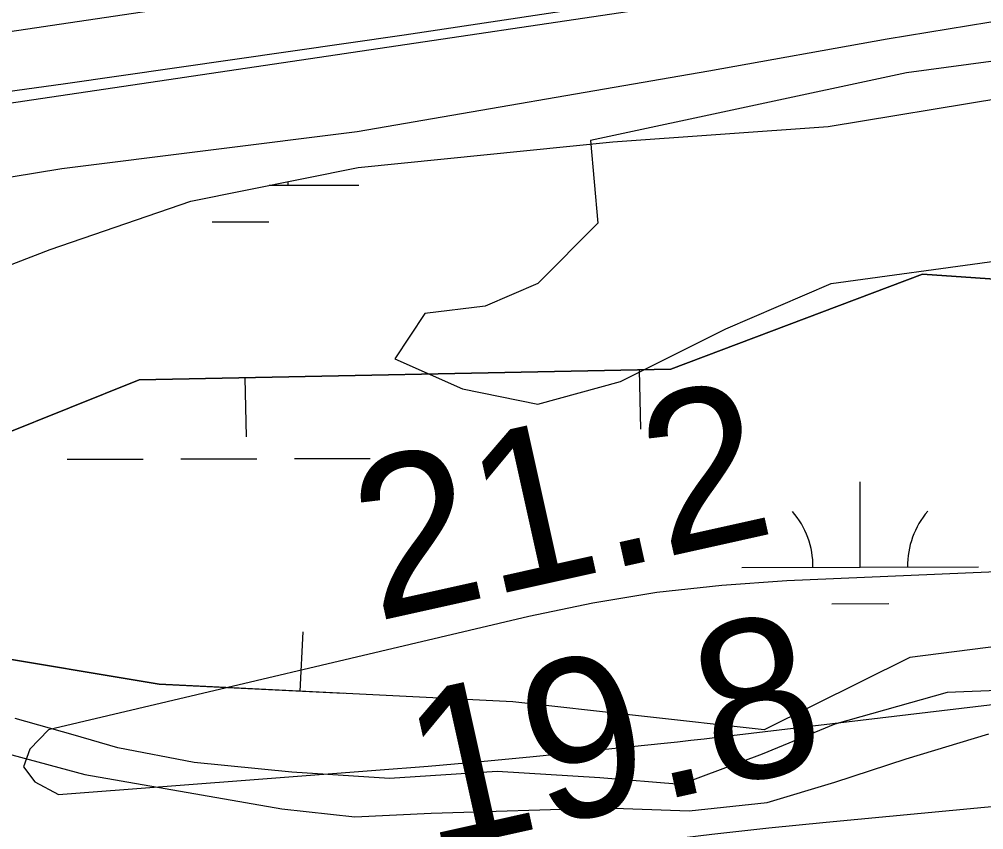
# Model space of a CAD drawing. Extents: x 3355677 to 3393573, y 612928 to 638357.
# Drawn here: x 3362342.3 to 3362749.7, y 624777.8 to 625120 of the extents above; entities that cross this region are included whole.
import ezdxf

# ---------------------------------------------------------------- set-up
doc = ezdxf.new("R2010")
doc.units = 0
for name, color, linetype in [('V-BORW-LINE', 7, 'Continuous'), ('V-FLOD-BASE', 7, 'Continuous'), ('V-LEVE-TOET', 7, 'Continuous'), ('V-RIVR-RANG', 7, 'Continuous'), ('V-SITE-VEGE', 7, 'Continuous'), ('V-SURV-LINE', 7, 'Continuous'), ('V-TOPO-MAJR', 7, 'Continuous'), ('V-TOPO-MINR', 7, 'Continuous'), ('V-WETL-SWMP', 7, 'Continuous')]:
    doc.layers.add(name, color=color, linetype=linetype)

msp = doc.modelspace()

# ---------------------------------------------------------------- linework, layer by layer
at = {"layer": 'V-BORW-LINE'}
for p, q in [((3362604.2, 624971.98), (3362604.71, 624946.98)), ((3362437.64, 624968.6), (3362438.15, 624943.61)), ((3362460.95, 624836.31), (3362462.21, 624861.28))]:
    msp.add_line(p, q, dxfattribs=at)
for points in [[(3363467.02, 624927.35), (3363384.91, 624883.4), (3363288.31, 624867.19), (3363008.47, 624849.87), (3362836.5, 624865.56), (3362718.56, 624850.45), (3362656.99, 624819.93), (3362550.73, 624831.8), (3362401.38, 624839.31), (3362323.63, 624852.22), (3362261.75, 624851.98), (3362214.82, 624869.93), (3362304.56, 624932.34), (3362392.9, 624967.69), (3362617.51, 624972.25), (3362723.78, 625012.43), (3362872.44, 625002.06), (3363044.82, 625030.9), (3363198.05, 625038.47), (3363368.09, 625012.89), (3363449.54, 624974.26), (3363467.02, 624927.35)], [(3363381.53, 625006.52), (3363368.09, 625012.89), (3363198.05, 625038.47), (3363044.82, 625030.9), (3362872.44, 625002.06), (3362723.78, 625012.43), (3362617.51, 624972.25), (3362392.9, 624967.69), (3362304.56, 624932.34), (3362214.82, 624869.93), (3362261.75, 624851.98), (3362323.63, 624852.22), (3362401.38, 624839.31), (3362479.21, 624835.39)]]:
    msp.add_lwpolyline(points, dxfattribs=at)
at = {"layer": 'V-FLOD-BASE'}
msp.add_lwpolyline([(3362000.77, 625039.28), (3362153.17, 625064.19), (3362360.81, 625092.75), (3362504.83, 625113.44), (3362708.54, 625144.08), (3362865.14, 625169.7), (3362985.38, 625188.22), (3363125.9, 625207.51), (3363202.82, 625212.62), (3363267.86, 625214.9), (3363381.16, 625216.61), (3363462.31, 625209.15), (3363630.2, 625192.84), (3363736.55, 625179.85), (3363858.98, 625167.6), (3363988.4, 625154.68), (3364110.14, 625139.64), (3364233.97, 625124.6), (3364270.36, 625117.01), (3364292.06, 625112.87)], dxfattribs=at)
at = {"layer": 'V-LEVE-TOET'}
for points in [[(3362360.25, 625056.96), (3362485.1, 625072.66), (3362633.65, 625098.2), (3362708.98, 625111.67), (3362794.76, 625125.86)], [(3361597.25, 624936.89), (3361680.25, 624948.29), (3361740.23, 624956.13), (3361791.14, 624963.95), (3361840.67, 624968.97), (3361895.78, 624974.01), (3361940.42, 624981.12), (3361985.74, 624990.31), (3362019.21, 624998.08), (3362073.61, 625009.4), (3362134.99, 625017.95), (3362203.34, 625027.21), (3362254.25, 625036.42), (3362307.94, 625048.44), (3362360.25, 625056.96)]]:
    msp.add_lwpolyline(points, dxfattribs=at)
at = {"layer": 'V-SITE-VEGE'}
for p, q in [((3362716.9, 624807.7), (3362751.84, 624818.29)), ((3362339.23, 624809.43), (3362370.02, 624801.13)), ((3362686.86, 624797.82), (3362716.9, 624807.7)), ((3362370.02, 624801.13), (3362453.29, 624786.68)), ((3362658.21, 624789.35), (3362686.86, 624797.82)), ((3362625.35, 624785.76), (3362658.21, 624789.35)), ((3362453.29, 624786.68), (3362484.07, 624783.27)), ((3362484.07, 624783.27), (3362516.24, 624784.75)), ((3362516.24, 624784.75), (3362589.67, 624787.06)), ((3362589.67, 624787.06), (3362625.35, 624785.76))]:
    msp.add_line(p, q, dxfattribs=at)
msp.add_lwpolyline([(3362717.11, 625097.42), (3362583.58, 625068.81), (3362586.76, 625033.84), (3362561.33, 625008.41), (3362539.08, 624998.87), (3362513.64, 624995.69), (3362500.93, 624976.61), (3362529.54, 624963.9), (3362561.33, 624957.54), (3362596.3, 624967.08), (3362640.81, 624989.33), (3362685.32, 625008.41), (3362755.26, 625017.94), (3362809.3, 625021.12), (3362961.9, 625033.84), (3363057.27, 625049.73), (3363063.63, 625059.27), (3363025.48, 625081.52), (3362984.15, 625087.88), (3362968.26, 625103.78), (3362968.26, 625116.49), (3362917.39, 625119.67), (3362812.48, 625110.14)], close=True, dxfattribs=at)
at = {"layer": 'V-SURV-LINE'}
for points in [[(3360482.16, 624839.79), (3363138.15, 625233.46)], [(3363142.53, 625203.78), (3360486.54, 624810.11)]]:
    msp.add_lwpolyline(points, dxfattribs=at)
at = {"layer": 'V-TOPO-MAJR'}
msp.add_lwpolyline([(3361557.25, 624631.72), (3361760.01, 624657.06), (3361797.35, 624661.79), (3361834.68, 624666.61), (3361871.99, 624671.54), (3361909.29, 624676.56), (3361962.94, 624683.87), (3362027.06, 624692.63), (3362091.17, 624701.41), (3362155.28, 624710.22), (3362219.38, 624719.06), (3362586.58, 624769.78), (3362610.68, 624772.95), (3362634.81, 624775.92), (3362658.97, 624778.58), (3362683.15, 624781.02), (3362953.57, 624806.65), (3363038.83, 624814.34), (3363124.13, 624821.52), (3363209.49, 624827.91), (3363294.89, 624833.79), (3363421.64, 624841.93)], dxfattribs=at)
at = {"layer": 'V-TOPO-MINR'}
msp.add_lwpolyline([(3362922.54, 624893.9), (3362666.58, 624882.89), (3362639.06, 624880.92), (3362611.69, 624877.93), (3362584.53, 624873.39), (3362557.51, 624867.82), (3362354.61, 624819.99), (3362346.8, 624811.77), (3362344.06, 624804.34), (3362348.93, 624798.08), (3362358.86, 624792.61), (3362492.86, 624802.88), (3362515.07, 624804.68), (3362537.27, 624806.59), (3362559.45, 624808.68), (3362581.63, 624810.9), (3362614.69, 624814.34), (3362620.32, 624814.93), (3362625.95, 624815.55), (3362631.58, 624816.19), (3362637.21, 624816.84), (3362820.8, 624838.64)], dxfattribs=at)
at = {"layer": 'V-WETL-SWMP'}
for p, q in [((3362683.98, 625074.77), (3362757.38, 625086.87)), ((3362593.08, 625068.22), (3362683.98, 625074.77)), ((3362485.4, 625057.43), (3362593.08, 625068.22)), ((3362414.8, 625043.24), (3362485.4, 625057.43)), ((3362447.83, 625049.88), (3362485.7, 625049.98)), ((3362355.41, 625022.79), (3362414.8, 625043.24)), ((3362423.74, 625034.39), (3362447.74, 625034.45)), ((3362307.9, 625004.47), (3362355.41, 625022.79)), ((3362362.6, 624934.22), (3362394.6, 624934.31)), ((3362410.6, 624934.35), (3362442.6, 624934.43)), ((3362458.6, 624934.48), (3362490.6, 624934.56)), ((3362697.56, 624888.67), (3362697.47, 624924.67)), ((3362647.56, 624888.54), (3362747.56, 624888.8)), ((3362685.6, 624873.21), (3362709.6, 624873.27)), ((3362786.76, 624837.97), (3362734.31, 624835.72)), ((3362734.31, 624835.72), (3362686.79, 624822.3)), ((3362365.08, 624817.9), (3362340.58, 624824.82)), ((3362686.79, 624822.3), (3362656.05, 624809.63)), ((3362383.98, 624812.36), (3362365.08, 624817.9)), ((3362416.17, 624806.15), (3362383.98, 624812.36)), ((3362656.05, 624809.63), (3362621.81, 624796.94)), ((3362457.44, 624802.07), (3362416.17, 624806.15)), ((3362498.71, 624799.39), (3362457.44, 624802.07)), ((3362544.17, 624802.32), (3362498.71, 624799.39)), ((3362587.54, 624799.64), (3362544.17, 624802.32)), ((3362621.81, 624796.94), (3362587.54, 624799.64))]:
    msp.add_line(p, q, dxfattribs=at)
for centre, start, end in [((3362490.94, 625050.47), 178.3803, 180.9218), ((3362642.32, 624889), 359.3782, 40.9218), ((3362752.8, 624889.29), 139.3782, 180.9218)]:
    msp.add_arc(centre, 35.25, start, end, dxfattribs=at)

# ---------------------------------------------------------------- texts
at = {"layer": 'V-RIVR-RANG'}
for s, p in [('21.2', (3362492.92, 624865.65)), ('19.8', (3362514.87, 624768.09))]:
    msp.add_text(s, height=67, rotation=12.5383, dxfattribs=at).set_placement(p)

doc.saveas('drawing.dxf')
